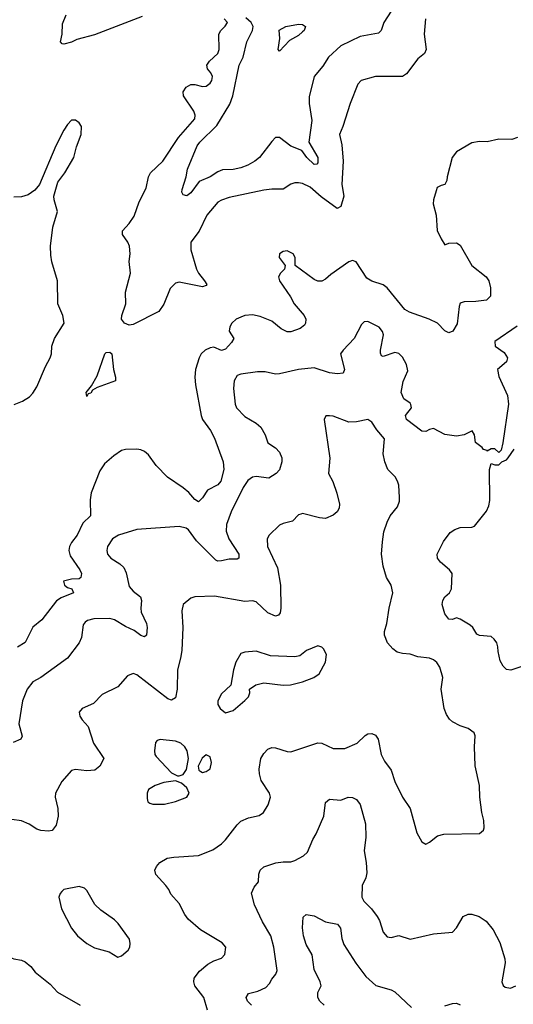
# Model space of a CAD drawing. Header units: inches. Extents: x 2001573 to 2220545, y 644482 to 846830.
# Tile 406 of 656: x 2096461 to 2099025, y 753494 to 758605. Entities that reach past the tile are written whole.
import ezdxf

# ---------------------------------------------------------------- set-up
doc = ezdxf.new("R2010")
doc.units = ezdxf.units.IN
doc.header["$MEASUREMENT"] = 0
doc.layers.add('C0795', color=7, linetype='Continuous')

msp = doc.modelspace()

# ---------------------------------------------------------------- linework, layer by layer
at = {"layer": 'C0795', "color": 5}
for points, elevation in [([(2098410, 758678.7), (2098353.4, 758590), (2098339, 758550), (2098325.3, 758534.7), (2098230, 758517.6), (2098130, 758469.7), (2098065.3, 758410), (2098035.9, 758364.1), (2097990.2, 758310), (2097964.7, 758204.7), (2097964.5, 758170), (2097978.6, 758081.4), (2097963.8, 757970), (2098010, 757890.7), (2098010, 757862), (2098004, 757856), (2097990, 757854), (2097953.3, 757890), (2097926.6, 757926.6), (2097870, 757948.2), (2097810, 757993.6), (2097790, 757993), (2097770, 757973.6), (2097706.7, 757890), (2097683.1, 757870), (2097646.4, 757850), (2097610, 757837), (2097570, 757828.4), (2097514.7, 757825.3), (2097490, 757815.8), (2097450, 757788.7), (2097394, 757766), (2097350, 757706.9), (2097330, 757691.5), (2097310, 757696), (2097304, 757710), (2097304.2, 757724.2), (2097326.6, 757790), (2097333.2, 757830), (2097383, 757950), (2097397.4, 757970), (2097484.5, 758055.5), (2097552.8, 758167.2), (2097568.7, 758210), (2097601.4, 758370), (2097621.1, 758410), (2097641.7, 758490), (2097670, 758548.8), (2097673.1, 758570), (2097663.8, 758590), (2097635.4, 758615.4)], 260), ([(2097097.6, 758622.4), (2096850, 758527.3), (2096757.1, 758502.9), (2096730, 758489.2), (2096690, 758478), (2096680.7, 758480.7), (2096673.2, 758490), (2096680.9, 758530), (2096683.6, 758583.6), (2096703, 758630)], 280), ([(2098568.9, 758610), (2098562.6, 758530), (2098572.2, 758450), (2098563.1, 758430), (2098530, 758401.6), (2098470, 758324.7), (2098450, 758309.7), (2098310, 758309.8), (2098235.5, 758290), (2098217.3, 758270), (2098178, 758170), (2098140.3, 758050), (2098122, 758010), (2098135, 757955), (2098141.1, 757870), (2098134.8, 757750), (2098144, 757690), (2098130, 757634.7), (2098110, 757625.7), (2098026.3, 757686.3), (2097970, 757736.7), (2097930, 757754.8), (2097910, 757758.4), (2097890, 757758.4), (2097870, 757752.1), (2097830, 757726.2), (2097770, 757725.8), (2097730, 757719.8), (2097550, 757682.2), (2097510, 757669.2), (2097490, 757657.4), (2097432.8, 757590), (2097392.6, 757507.4), (2097350.7, 757450), (2097350.1, 757409.9), (2097379.1, 757310), (2097389.1, 757290), (2097420.8, 757250), (2097432.4, 757230), (2097430, 757225.1), (2097410, 757217.8), (2097290, 757242.2), (2097270, 757237), (2097243.2, 757210), (2097210, 757127.8), (2097184.6, 757090), (2097050, 757022.2), (2097030, 757019.5), (2097004.7, 757030), (2096989.9, 757050), (2096991.4, 757070), (2097012.5, 757130), (2097009.9, 757190), (2097037.1, 757290), (2097029, 757350), (2097034.4, 757390), (2097031.9, 757430), (2097023.5, 757450), (2096995.1, 757490), (2096995.4, 757510), (2097030, 757546.5), (2097055.1, 757584.9), (2097080.9, 757659.1), (2097117.5, 757730), (2097130.6, 757790), (2097141.2, 757810), (2097204.3, 757870), (2097286.1, 757993.9), (2097370.7, 758090), (2097372, 758110), (2097365.7, 758130), (2097312.4, 758210), (2097309.9, 758230.1), (2097325.5, 758254.5), (2097350, 758268.8), (2097370, 758268.7), (2097410, 758258.5), (2097430, 758260.2), (2097450, 758275.6), (2097458.3, 758290), (2097462, 758310), (2097454.4, 758330), (2097436.8, 758350), (2097432.7, 758370), (2097446.5, 758390), (2097489.9, 758430.1), (2097497, 758450), (2097495.8, 758530), (2097506.2, 758550), (2097528.5, 758571.5), (2097540.3, 758590), (2097523.4, 758610)], 280), ([(2096432.6, 756607.4), (2096474.7, 756625.3), (2096511.8, 756648.2), (2096530, 756666), (2096550, 756699.5), (2096594.8, 756805.2), (2096619.2, 756850), (2096626.9, 756870), (2096627.4, 756910), (2096641.7, 756950), (2096692.1, 757030), (2096684.7, 757070), (2096659.3, 757130), (2096657, 757250), (2096627.9, 757347.9), (2096622.4, 757382.4), (2096621.6, 757430), (2096632.5, 757527.5), (2096658, 757610), (2096639.2, 757670), (2096638, 757690), (2096658.2, 757761.8), (2096695.6, 757810), (2096741.6, 757890), (2096755.6, 757944.4), (2096779.5, 758010), (2096782.7, 758050), (2096770, 758069), (2096750, 758084), (2096730, 758084), (2096710, 758060.9), (2096690, 758032), (2096648, 757950), (2096563.7, 757750), (2096540.4, 757719.6), (2096504.1, 757695.9), (2096470, 757686.3), (2096430, 757683.7)], 320), ([(2099046.5, 757993.5), (2099016.8, 757983.2), (2098950, 757984.2), (2098890, 757971.1), (2098850, 757972.2), (2098810, 757966.6), (2098730, 757919.7), (2098707.8, 757890), (2098680.9, 757790), (2098679.3, 757770), (2098670.3, 757749.7), (2098650, 757745.2), (2098630, 757734), (2098623.8, 757716.2), (2098610.3, 757670), (2098608.6, 757648.6), (2098625.3, 757590), (2098630, 757511.3), (2098650, 757466.8), (2098670, 757436), (2098690, 757446), (2098730, 757446.8), (2098750, 757434.8), (2098809.3, 757329.3), (2098884.4, 757270), (2098898.3, 757250), (2098907.3, 757212.7), (2098907.3, 757170), (2098886, 757150), (2098830, 757142.4), (2098770, 757141.2), (2098750, 757133.2), (2098743.9, 757116.1), (2098733.4, 757026.6), (2098711.6, 756988.4), (2098690, 756979.7), (2098670, 756989.6), (2098631.3, 757030), (2098588.5, 757050), (2098486.4, 757086.4), (2098461.1, 757101.1), (2098370, 757212.9), (2098349.1, 757229.1), (2098290, 757247.2), (2098264.1, 757264.1), (2098208.8, 757348.8), (2098190, 757354.4), (2098170, 757348.3), (2098077.5, 757282.5), (2098050, 757257.7), (2098030, 757247.2), (2098010, 757247.2), (2097990, 757257.4), (2097892, 757330), (2097892.6, 757370), (2097881.6, 757390), (2097850, 757404.7), (2097830, 757402.4), (2097810.6, 757390), (2097808.4, 757370), (2097840.7, 757330), (2097837.3, 757310), (2097816.3, 757290), (2097804.9, 757270), (2097810.4, 757250), (2097867.4, 757167.4), (2097886.9, 757130), (2097939.5, 757070), (2097946.8, 757050), (2097945.5, 757030), (2097940.1, 757019.9), (2097918.2, 757001.8), (2097870, 756985), (2097850, 756984.5), (2097819.9, 756999.9), (2097770, 757039.5), (2097710, 757064.6), (2097670, 757072.7), (2097630, 757069), (2097610, 757061.8), (2097586.3, 757050), (2097562.8, 757030), (2097551.8, 757010), (2097549, 756989), (2097573.4, 756950), (2097561.3, 756930), (2097530, 756895.1), (2097510, 756887.8), (2097470, 756905), (2097450, 756902), (2097424.4, 756890), (2097404.5, 756870), (2097393.5, 756850), (2097374.5, 756790), (2097371, 756750), (2097374, 756710), (2097404.3, 756550), (2097411.1, 756530), (2097452.3, 756472.3), (2097473.5, 756433.5), (2097518, 756310), (2097521.4, 756270), (2097506, 756210), (2097490, 756191), (2097436.3, 756163.7), (2097410, 756123.1), (2097390, 756103.1), (2097370, 756114.5), (2097339.4, 756150), (2097310, 756175.7), (2097229, 756230), (2097170.4, 756290.4), (2097130, 756346.4), (2097110, 756362.8), (2097090, 756372.7), (2097070, 756376.1), (2097010, 756374), (2096990, 756368.4), (2096950, 756342), (2096901.1, 756298.9), (2096876.7, 756263.3), (2096831.4, 756148.6), (2096826.8, 756113.2), (2096829.1, 756030), (2096789.2, 755990.8), (2096759.5, 755930), (2096730, 755890.8), (2096720.1, 755870), (2096716.6, 755850), (2096722.6, 755822.6), (2096773.2, 755750), (2096782.4, 755730), (2096779.3, 755710), (2096770, 755702.4), (2096730, 755701.7), (2096688.8, 755690), (2096693, 755670), (2096710, 755657.6), (2096732, 755650), (2096740.7, 755630), (2096676.3, 755603.7), (2096652.1, 755587.9), (2096575.8, 755490), (2096529.1, 755450.9), (2096490, 755372.3), (2096450, 755348.2)], 320), ([(2099045.3, 757014.7), (2098930, 756934), (2098930.4, 756910), (2098977.4, 756877.4), (2098995.5, 756850), (2098990, 756829.7), (2098942.8, 756790), (2098950, 756753.4), (2098995.2, 756655.2), (2099000.7, 756610), (2098970.7, 756409.3), (2098962, 756370), (2098950, 756358), (2098930, 756378), (2098910, 756378), (2098890, 756366), (2098889.1, 756369.1), (2098870, 756374), (2098863.9, 756383.9), (2098829.5, 756410), (2098824.5, 756450), (2098811, 756471), (2098770.2, 756449.8), (2098730, 756443.2), (2098670, 756451.8), (2098610, 756482.4), (2098590, 756478.4), (2098570, 756467.8), (2098550, 756469.7), (2098469.6, 756530), (2098465.6, 756550), (2098496, 756590), (2098492.9, 756607.1), (2098490, 756614), (2098457.2, 756637.2), (2098442, 756670), (2098452.9, 756727.1), (2098477, 756783), (2098470, 756815.3), (2098450, 756854), (2098430, 756872.7), (2098410, 756877.2), (2098350, 756856), (2098340.7, 756860.7), (2098334.8, 756874.8), (2098335.1, 756890), (2098351.1, 756968.9), (2098346.5, 756986.5), (2098328.8, 757008.8), (2098270, 757038.9), (2098250, 757036.3), (2098236.4, 757023.6), (2098199, 756950), (2098140.7, 756890), (2098128.4, 756870), (2098149, 756790), (2098140.7, 756770), (2098112.7, 756767.3), (2098070, 756772.4), (2097990, 756797.4), (2097910, 756788.7), (2097810, 756766.9), (2097790, 756765.7), (2097737, 756777), (2097696.5, 756776.5), (2097610, 756765.9), (2097590, 756757.6), (2097575.7, 756730), (2097571.4, 756691.4), (2097579.5, 756610), (2097586.8, 756590), (2097630, 756544.7), (2097690, 756510.3), (2097712.8, 756490), (2097736.1, 756450), (2097749.3, 756409.3), (2097790, 756382.8), (2097810, 756360.4), (2097822.2, 756330), (2097822.6, 756310), (2097811.3, 756268.7), (2097792.7, 756250), (2097755.2, 756224.8), (2097690, 756233.6), (2097670, 756229.8), (2097646.5, 756213.5), (2097622.6, 756177.4), (2097560.3, 756050), (2097535.8, 755984.2), (2097533.4, 755950), (2097547.2, 755910), (2097599.7, 755830), (2097599.3, 755810), (2097590, 755805.3), (2097550, 755803.9), (2097510, 755796.1), (2097490, 755795.2), (2097480.2, 755800.2), (2097380, 755900), (2097337.6, 755957.6), (2097325.4, 755965.4), (2097290, 755975), (2097070, 755959.3), (2096973.4, 755930), (2096942.4, 755910), (2096917.6, 755870), (2096914, 755850), (2096917.6, 755830), (2096933.7, 755810), (2096980.8, 755780.8), (2097001.6, 755761.6), (2097014.2, 755734.2), (2097030, 755662.4), (2097050, 755639), (2097089.3, 755609.3), (2097093.8, 755590), (2097089.6, 755550), (2097092.7, 755530), (2097119, 755470), (2097122.6, 755450), (2097119.3, 755410), (2097110, 755400.7), (2097090, 755408.6), (2097054.8, 755434.8), (2097010, 755454.5), (2096952.8, 755490), (2096930, 755497), (2096845.3, 755494.7), (2096813.9, 755486.1), (2096801.8, 755478.2), (2096790, 755464), (2096781.7, 755398.3), (2096770.4, 755370), (2096709.2, 755290.8), (2096570, 755190.9), (2096530, 755167.6), (2096499.7, 755130), (2096476.1, 755070), (2096457, 754950), (2096474.2, 754885.8), (2096467.3, 754870), (2096427.1, 754852.9)], 340), ([(2097436.6, 753463.4), (2097418, 753530), (2097371, 753590), (2097365.4, 753610), (2097368, 753630), (2097394.7, 753665.3), (2097438.4, 753701.6), (2097470, 753720.3), (2097510, 753734), (2097527.2, 753752.8), (2097531.8, 753790), (2097512.7, 753812.7), (2097400.8, 753880.8), (2097336.6, 753936.6), (2097319.4, 753959.4), (2097290, 754017.6), (2097245.7, 754065.7), (2097235.1, 754090), (2097219.6, 754110), (2097167.3, 754167.3), (2097163.6, 754190), (2097171.8, 754210), (2097189.7, 754230.3), (2097227.7, 754252.3), (2097261.6, 754258.4), (2097390, 754266.7), (2097464.7, 754295.3), (2097510, 754327), (2097530, 754347), (2097590, 754426.4), (2097610, 754444.2), (2097650, 754462), (2097705.6, 754474.4), (2097727, 754490), (2097751.8, 754530), (2097763.6, 754570), (2097758.4, 754590), (2097715.4, 754655.4), (2097706, 754690), (2097705.5, 754714.5), (2097714, 754770), (2097730, 754796.4), (2097750, 754817.6), (2097770, 754826.7), (2097790, 754824.9), (2097850, 754806.4), (2097870, 754804.9), (2098010, 754850.4), (2098030, 754850.3), (2098090, 754822), (2098150, 754821.5), (2098214, 754850), (2098255.1, 754890), (2098270, 754898), (2098290, 754900.3), (2098310, 754890.4), (2098323.7, 754870), (2098338.3, 754790), (2098356, 754756), (2098390.3, 754710), (2098410.3, 754650), (2098448.8, 754570), (2098488.7, 754510), (2098524.9, 754384.9), (2098550, 754338), (2098570, 754326), (2098590, 754334.8), (2098632, 754368), (2098663.6, 754376.4), (2098850, 754381.3), (2098870, 754398), (2098873.7, 754410), (2098872, 754448), (2098862, 754490), (2098851.8, 754570), (2098849.9, 754630), (2098827.7, 754732.3), (2098823.5, 754830), (2098827.9, 754887.9), (2098822.4, 754902.4), (2098790, 754926), (2098750, 754939.2), (2098710, 754960.4), (2098694, 754974), (2098677.7, 754997.7), (2098665.6, 755030), (2098650.9, 755130), (2098659.1, 755190), (2098643.5, 755243.5), (2098628.2, 755268.2), (2098610, 755282.9), (2098590, 755291.6), (2098530, 755296.9), (2098490, 755311), (2098450, 755314.5), (2098422.3, 755322.3), (2098399.1, 755339.1), (2098372.2, 755370), (2098355.6, 755410), (2098355.6, 755430), (2098368.4, 755470), (2098379.7, 755550), (2098399.5, 755630), (2098391.6, 755670), (2098366, 755710), (2098348.5, 755768.5), (2098340.9, 755830), (2098345.5, 755894.5), (2098353.4, 755946.6), (2098370, 755996), (2098385.6, 756030), (2098423.1, 756076.9), (2098434.1, 756105.9), (2098434.8, 756125.2), (2098430, 756188.7), (2098423.7, 756210), (2098411.4, 756231.4), (2098372.7, 756270), (2098357.2, 756310), (2098349.2, 756350.8), (2098356.5, 756430), (2098315.5, 756475.5), (2098290, 756516.4), (2098270, 756529.7), (2098210, 756517.7), (2098170, 756515.4), (2098090, 756546.6), (2098070.9, 756549.1), (2098051.6, 756548.4), (2098042, 756530), (2098071.5, 756328.5), (2098065.5, 756250), (2098087.5, 756207.5), (2098107.8, 756147.8), (2098122.9, 756090), (2098121.2, 756070), (2098110.3, 756050), (2098090, 756032.9), (2098050, 756016.5), (2098019, 756019), (2097930, 756041.6), (2097921.1, 756038.9), (2097910, 756034.5), (2097878.7, 756001.3), (2097830, 755989.7), (2097810, 755980.5), (2097756.9, 755930), (2097746.3, 755910), (2097748.9, 755870), (2097799.5, 755759.5), (2097815.5, 755670), (2097817.9, 755550), (2097813.6, 755526.4), (2097805.7, 755514.3), (2097790, 755508.1), (2097750, 755525.4), (2097690, 755582.5), (2097670, 755588), (2097630, 755584.4), (2097472.6, 755612.6), (2097370, 755609), (2097350, 755602), (2097310.7, 755570), (2097303.1, 755536.9), (2097309, 755450), (2097302.7, 755330), (2097296.8, 755290), (2097280.2, 755230), (2097279.3, 755130), (2097270, 755085.1), (2097250, 755072.4), (2097230, 755079.8), (2097070, 755204.7), (2097050, 755211.8), (2097021.3, 755198.7), (2096970, 755142), (2096890, 755101.5), (2096845, 755055), (2096784.9, 755030), (2096770.6, 755010), (2096773.4, 754990), (2096784.9, 754970), (2096816.3, 754936.3), (2096843.8, 754850), (2096898, 754770), (2096876.4, 754730), (2096850.6, 754710), (2096810, 754706.3), (2096750, 754712), (2096730, 754707.1), (2096679.6, 754650), (2096647.7, 754590), (2096645.5, 754570), (2096659.2, 754510), (2096660.7, 754470), (2096650, 754423.7), (2096630, 754396.3), (2096610, 754392.6), (2096570, 754396.9), (2096550, 754402.6), (2096509.8, 754429.8), (2096470, 754447.1), (2096370, 754460.5)], 360), ([(2099070, 755247), (2099012.1, 755227.9), (2098990, 755232.7), (2098972.7, 755250), (2098957.5, 755277.5), (2098946, 755326), (2098945.6, 755350), (2098939.7, 755370), (2098925.1, 755390), (2098910, 755402.4), (2098850, 755409.2), (2098835.5, 755415.5), (2098815.1, 755450), (2098801.5, 755461.5), (2098750, 755493.6), (2098730, 755499.6), (2098710, 755491.8), (2098690, 755493.6), (2098670, 755521.6), (2098655, 755570), (2098658.5, 755590), (2098669.8, 755610), (2098693, 755630), (2098704.7, 755650), (2098707.4, 755730), (2098694.5, 755750), (2098646.4, 755790), (2098631.9, 755810), (2098629.7, 755830), (2098663.3, 755896.7), (2098696.9, 755943.1), (2098720.8, 755959.2), (2098750, 755968.4), (2098810, 755970.6), (2098824.5, 755975.5), (2098886.6, 756053.4), (2098898.2, 756081.8), (2098902.6, 756110), (2098902, 756270), (2098910, 756302), (2098930, 756294), (2098950, 756294), (2098966, 756310), (2098990, 756321), (2098999, 756330), (2099030, 756376)], 340), ([(2097664.7, 753490), (2097644.7, 753510), (2097636.9, 753530), (2097649.2, 753550), (2097697.3, 753562.7), (2097739.2, 753580.8), (2097758.8, 753601.2), (2097770, 753624), (2097792, 753650), (2097798.7, 753670), (2097781.1, 753790), (2097766, 753850), (2097722.8, 753922.8), (2097681.6, 754010), (2097665.6, 754070), (2097678.8, 754101.2), (2097701.6, 754130), (2097702.4, 754170), (2097709.6, 754190), (2097730, 754207), (2097791.8, 754228.2), (2097830, 754234), (2097870, 754233.6), (2097890, 754239.7), (2097936.1, 754263.9), (2097956.5, 754283.5), (2097983.1, 754350), (2098001.6, 754378.4), (2098041.3, 754470), (2098050, 754542), (2098070, 754558.8), (2098130, 754554), (2098168, 754570), (2098190, 754568.2), (2098210, 754556.4), (2098230, 754530.5), (2098256.6, 754430), (2098259.3, 754360.7), (2098250.2, 754290), (2098260.7, 754230), (2098264, 754176), (2098258.9, 754150), (2098240.2, 754110), (2098238.8, 754050), (2098249, 754029), (2098289.1, 753990), (2098318, 753950), (2098329.4, 753929.4), (2098350, 753867.7), (2098370, 753843.7), (2098390, 753841.1), (2098430, 753850.3), (2098490, 753832.7), (2098610, 753859.5), (2098710, 753868), (2098730, 753890.7), (2098764.7, 753950), (2098790, 753961.8), (2098810, 753961.2), (2098848, 753950), (2098885, 753925), (2098921.2, 753881.2), (2098954.9, 753814.9), (2098981.6, 753730), (2098983.8, 753710), (2098966, 753610), (2098971.9, 753591.9), (2098983.4, 753583.4), (2099010, 753578.3), (2099038.4, 753590)], 340), ([(2098042.4, 753490), (2098019.6, 753510), (2098009.8, 753529.8), (2098010, 753556), (2098026.6, 753590), (2098022, 753610), (2097990, 753674), (2097980.5, 753750), (2097950, 753805.1), (2097934.8, 753850), (2097929.8, 753890.2), (2097933.1, 753946.9), (2097950, 753959.5), (2097990, 753953.4), (2098050, 753921.6), (2098111.8, 753910), (2098126.7, 753890), (2098134.7, 753834.7), (2098144.7, 753804.7), (2098207.8, 753707.8), (2098259, 753639), (2098311.1, 753591.1), (2098390, 753568.5), (2098410, 753558.4), (2098497.2, 753477.2)], 320), ([(2096360.3, 753470), (2096350, 753509.5), (2096317.8, 753557.8), (2096209.7, 753670), (2096178, 753730), (2096182, 753750), (2096204.7, 753755.3), (2096353.7, 753753.7), (2096387.9, 753747.9), (2096430.2, 753730.2), (2096470, 753723), (2096490, 753714.2), (2096518.4, 753690), (2096541, 753661), (2096618.7, 753598.7), (2096657.7, 753557.7), (2096775.8, 753490)], 360), ([(2098670, 753485.5), (2098710, 753498), (2098730, 753499.1), (2098750, 753491)], 320)]:
    msp.add_lwpolyline(points, dxfattribs=dict(at, elevation=elevation))
for points, elevation in [([(2097810, 758442), (2097802.9, 758450), (2097812.9, 758507.1), (2097808.4, 758551.6), (2097842.7, 758570), (2097910, 758581.4), (2097930, 758579.6), (2097944.9, 758570), (2097938.6, 758550), (2097930, 758541.4), (2097910, 758523.1), (2097863.2, 758496.8)], 240), ([(2096810, 756649.6), (2096807, 756670), (2096834.6, 756705.4), (2096863.4, 756756.6), (2096903.6, 756870), (2096910, 756877.3), (2096930, 756878.9), (2096938.9, 756870), (2096947.8, 756790), (2096958.7, 756750), (2096958, 756730), (2096863.8, 756696.2), (2096838.6, 756681.4), (2096830, 756666.9), (2096816.7, 756663.3)], 280), ([(2098010, 755354), (2097950.8, 755330), (2097916.5, 755303.5), (2097890, 755298.4), (2097763.3, 755303.3), (2097690, 755327.3), (2097630, 755322), (2097610, 755315.1), (2097583.6, 755270), (2097571.8, 755230), (2097558, 755150), (2097510, 755105.2), (2097490.8, 755070), (2097490.8, 755050), (2097502.8, 755030), (2097530, 755007.7), (2097570, 755019.1), (2097630, 755070.8), (2097649.2, 755090), (2097657.2, 755110), (2097655.3, 755130), (2097687.7, 755152.3), (2097730, 755162), (2097830, 755150.4), (2097867.5, 755152.5), (2097930, 755168), (2097989.6, 755190.4), (2098017.2, 755210), (2098049, 755270), (2098054, 755310), (2098038.6, 755338.6), (2098030, 755348.7)], 380), ([(2097190, 754869.4), (2097175.9, 754864.1), (2097167, 754853), (2097160.4, 754810), (2097163.8, 754790), (2097170, 754780.7), (2097250, 754695.5), (2097280.5, 754680.5), (2097290, 754679.1), (2097310, 754686.8), (2097327.9, 754712.1), (2097337.6, 754770), (2097331.5, 754810), (2097318.4, 754830), (2097298, 754850), (2097270, 754859.7)], 380), ([(2097430, 754789), (2097408.3, 754771.7), (2097387.7, 754730), (2097390.8, 754710), (2097401.7, 754701.7), (2097410, 754698), (2097430, 754701.6), (2097450, 754716), (2097458, 754750), (2097450, 754778)], 380), ([(2097270, 754654), (2097210, 754646), (2097164, 754630), (2097130, 754608.7), (2097123.8, 754590), (2097122.5, 754562.5), (2097125.8, 754545.8), (2097137.3, 754537.3), (2097153.4, 754533.4), (2097213.2, 754533.2), (2097270, 754546), (2097329.2, 754570), (2097340.7, 754590), (2097330, 754617.2), (2097302, 754642)], 380), ([(2096770, 754106), (2096690.7, 754089.3), (2096679.8, 754080.2), (2096670.6, 754069.4), (2096664.9, 754050), (2096677.3, 753990), (2096730.5, 753890), (2096760.5, 753850), (2096810, 753810.4), (2096850, 753786.4), (2096925.8, 753765.8), (2096970, 753738), (2096990, 753744.7), (2097024.5, 753775.5), (2097032.3, 753790), (2097035.1, 753810), (2097031.6, 753831.6), (2096973.1, 753913.1), (2096952.7, 753932.7), (2096882, 753982), (2096851.6, 754011.6), (2096810, 754084), (2096797.2, 754097.2)], 380)]:
    msp.add_lwpolyline(points, close=True, dxfattribs=dict(at, elevation=elevation))

doc.saveas('drawing.dxf')
